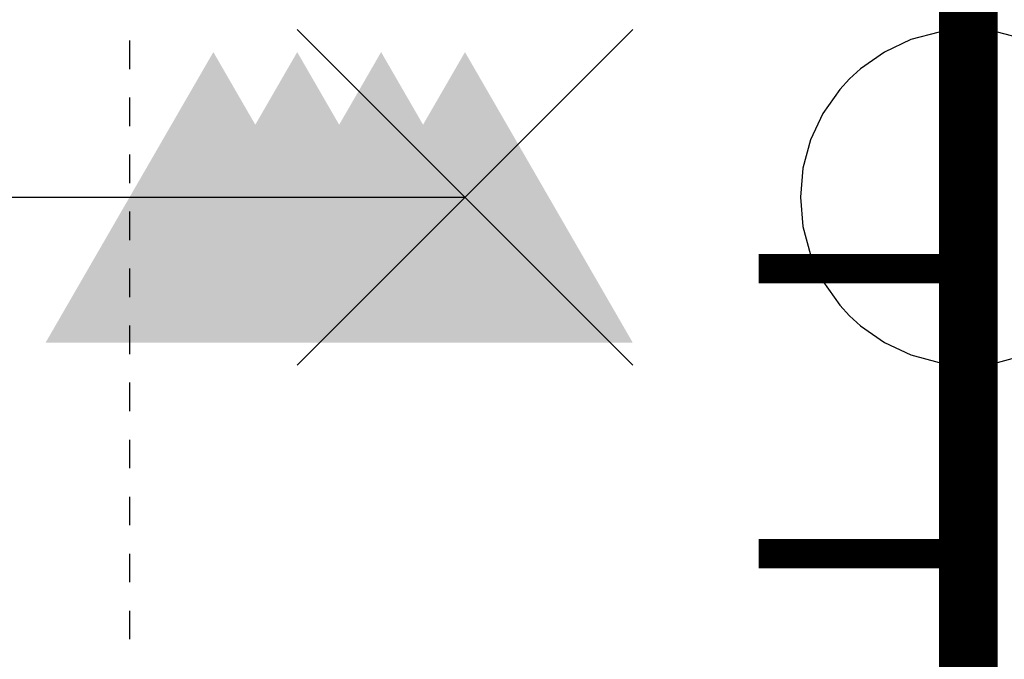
# Model space of a CAD drawing. Extents: x -2 to 113, y -136 to 16.
# Tile 464 of 541: x 108.22 to 111.67, y -33.01 to -30.77. Entities that reach past the tile are written whole.
import ezdxf
from ezdxf.enums import TextEntityAlignment as Align

# ---------------------------------------------------------------- set-up
doc = ezdxf.new("R2010")
doc.units = 0
doc.header["$MEASUREMENT"] = 0
doc.linetypes.add('DOT', pattern=[0.04, 0, -0.04])
doc.linetypes.add('SOLID', pattern=[0])
doc.layers.get('0').update_dxf_attribs({"linetype": 'SOLID'})
for name, color, linetype in [('1', 7, 'SOLID'), ('10', 7, 'SOLID'), ('11', 7, 'SOLID'), ('12', 7, 'SOLID'), ('13', 7, 'SOLID'), ('14', 7, 'SOLID'), ('15', 7, 'SOLID'), ('16', 7, 'SOLID'), ('17', 7, 'SOLID'), ('18', 7, 'SOLID'), ('19', 7, 'SOLID'), ('2', 7, 'SOLID'), ('20', 7, 'SOLID'), ('21', 7, 'SOLID'), ('22', 7, 'SOLID'), ('23', 7, 'SOLID'), ('24', 7, 'SOLID'), ('25', 7, 'SOLID'), ('26', 7, 'SOLID'), ('27', 7, 'SOLID'), ('28', 7, 'SOLID'), ('29', 7, 'SOLID'), ('3', 7, 'SOLID'), ('30', 7, 'SOLID'), ('31', 7, 'SOLID'), ('32', 7, 'SOLID'), ('33', 7, 'SOLID'), ('34', 7, 'SOLID'), ('35', 7, 'SOLID'), ('36', 7, 'SOLID'), ('37', 7, 'SOLID'), ('38', 7, 'SOLID'), ('39', 7, 'SOLID'), ('4', 7, 'SOLID'), ('40', 7, 'SOLID'), ('41', 7, 'SOLID'), ('42', 7, 'SOLID'), ('43', 7, 'SOLID'), ('44', 7, 'SOLID'), ('45', 7, 'SOLID'), ('46', 7, 'SOLID'), ('47', 7, 'SOLID'), ('48', 7, 'SOLID'), ('49', 7, 'SOLID'), ('5', 7, 'SOLID'), ('50', 7, 'SOLID'), ('51', 7, 'SOLID'), ('52', 7, 'SOLID'), ('53', 7, 'SOLID'), ('54', 7, 'SOLID'), ('55', 7, 'SOLID'), ('56', 7, 'SOLID'), ('57', 7, 'SOLID'), ('58', 7, 'SOLID'), ('59', 7, 'SOLID'), ('6', 7, 'SOLID'), ('60', 7, 'SOLID'), ('61', 7, 'SOLID'), ('62', 7, 'SOLID'), ('63', 7, 'SOLID'), ('64', 7, 'SOLID'), ('65', 7, 'SOLID'), ('66', 7, 'SOLID'), ('67', 7, 'SOLID'), ('68', 7, 'SOLID'), ('7', 7, 'SOLID'), ('8', 7, 'SOLID'), ('9', 7, 'SOLID')]:
    doc.layers.add(name, color=color, linetype=linetype)
doc.styles.add('ROMAND', font='romand', dxfattribs={"height": 1})

# ---------------------------------------------------------------- blocks, each defined once
blk = doc.blocks.new('DMK_3', base_point=(0, -6.7))
at = {"color": 7}
blk.add_solid([(-50, -50), (50, -50), (-50, -50), (0, 36.6)], dxfattribs=at)
blk = doc.blocks.new('DMK_19')
at = {"color": 7, "linetype": 'SOLID'}
for points in [[(-50, -50), (50, 50)], [(50, -50), (-50, 50)]]:
    blk.add_lwpolyline(points, dxfattribs=at)
blk = doc.blocks.new('DMK_7')
at = {"color": 7, "linetype": 'SOLID'}
blk.add_lwpolyline([(0, -50), (8.7, -49.25), (17.1, -47), (25, -43.3), (32.15, -38.3), (35.35, -35.35), (38.3, -32.15), (43.3, -25), (47, -17.1), (49.25, -8.7), (50, 0), (49.25, 8.7), (47, 17.1), (43.3, 25), (38.3, 32.15), (35.35, 35.35), (32.15, 38.3), (25, 43.3), (17.1, 47), (8.7, 49.25), (0, 50), (-8.7, 49.25), (-17.1, 47), (-25, 43.3), (-32.15, 38.3), (-35.35, 35.35), (-38.3, 32.15), (-43.3, 25), (-47, 17.1), (-49.25, 8.7), (-50, 0), (-49.25, -8.7), (-47, -17.1), (-43.3, -25), (-38.3, -32.15), (-35.35, -35.35), (-32.15, -38.3), (-25, -43.3), (-17.1, -47), (-8.7, -49.25), (0, -50)], dxfattribs=at)

msp = doc.modelspace()

# ---------------------------------------------------------------- linework, layer by layer
at = {"color": 7, "linetype": 'SOLID'}
for points, const_width in [([(-0.2175, -125.6385), (111.5472, -125.6385), (111.5472, 10.2438), (-0.2175, 10.2438), (-0.2175, -125.6385)], 0.2059), ([(111.5472, -31.6385), (110.8119, -31.6385)], 0.1029), ([(111.5472, -32.6385), (110.8119, -32.6385)], 0.1029)]:
    msp.add_lwpolyline(points, dxfattribs=dict(at, const_width=const_width))
at = {"color": 7, "linetype": 'DOT'}
msp.add_lwpolyline([(108.606, -25.6385), (108.606, -125.6385)], dxfattribs=at)
at = {"layer": '1', "color": 7, "linetype": 'SOLID'}
for points, const_width in [([(-0.2175, -125.6385), (111.5472, -125.6385), (111.5472, 10.2438), (-0.2175, 10.2438), (-0.2175, -125.6385)], 0.2059), ([(111.5472, -31.6385), (110.8119, -31.6385)], 0.1029), ([(111.5472, -32.6385), (110.8119, -32.6385)], 0.1029)]:
    msp.add_lwpolyline(points, dxfattribs=dict(at, const_width=const_width))
at = {"layer": '1', "color": 7, "linetype": 'DOT'}
msp.add_lwpolyline([(108.606, -25.6385), (108.606, -125.6385)], dxfattribs=at)
at = {"layer": '10', "color": 7, "linetype": 'SOLID'}
for points, const_width in [([(-0.2175, -125.6385), (111.5472, -125.6385), (111.5472, 10.2438), (-0.2175, 10.2438), (-0.2175, -125.6385)], 0.2059), ([(111.5472, -31.6385), (110.8119, -31.6385)], 0.1029), ([(111.5472, -32.6385), (110.8119, -32.6385)], 0.1029)]:
    msp.add_lwpolyline(points, dxfattribs=dict(at, const_width=const_width))
at = {"layer": '10', "color": 7, "linetype": 'DOT'}
msp.add_lwpolyline([(108.606, -25.6385), (108.606, -125.6385)], dxfattribs=at)
at = {"layer": '11', "color": 7, "linetype": 'SOLID'}
for points, const_width in [([(-0.2175, -125.6385), (111.5472, -125.6385), (111.5472, 10.2438), (-0.2175, 10.2438), (-0.2175, -125.6385)], 0.2059), ([(111.5472, -31.6385), (110.8119, -31.6385)], 0.1029), ([(111.5472, -32.6385), (110.8119, -32.6385)], 0.1029)]:
    msp.add_lwpolyline(points, dxfattribs=dict(at, const_width=const_width))
at = {"layer": '11', "color": 7, "linetype": 'DOT'}
msp.add_lwpolyline([(108.606, -25.6385), (108.606, -125.6385)], dxfattribs=at)
at = {"layer": '12', "color": 7, "linetype": 'SOLID'}
for points, const_width in [([(-0.2175, -125.6385), (111.5472, -125.6385), (111.5472, 10.2438), (-0.2175, 10.2438), (-0.2175, -125.6385)], 0.2059), ([(111.5472, -31.6385), (110.8119, -31.6385)], 0.1029), ([(111.5472, -32.6385), (110.8119, -32.6385)], 0.1029)]:
    msp.add_lwpolyline(points, dxfattribs=dict(at, const_width=const_width))
at = {"layer": '12', "color": 7, "linetype": 'DOT'}
msp.add_lwpolyline([(108.606, -25.6385), (108.606, -125.6385)], dxfattribs=at)
at = {"layer": '13', "color": 7, "linetype": 'SOLID'}
for points, const_width in [([(-0.2175, -125.6385), (111.5472, -125.6385), (111.5472, 10.2438), (-0.2175, 10.2438), (-0.2175, -125.6385)], 0.2059), ([(111.5472, -31.6385), (110.8119, -31.6385)], 0.1029), ([(111.5472, -32.6385), (110.8119, -32.6385)], 0.1029)]:
    msp.add_lwpolyline(points, dxfattribs=dict(at, const_width=const_width))
at = {"layer": '13', "color": 7, "linetype": 'DOT'}
msp.add_lwpolyline([(108.606, -25.6385), (108.606, -125.6385)], dxfattribs=at)
at = {"layer": '14', "color": 7, "linetype": 'SOLID'}
for points, const_width in [([(-0.2175, -125.6385), (111.5472, -125.6385), (111.5472, 10.2438), (-0.2175, 10.2438), (-0.2175, -125.6385)], 0.2059), ([(111.5472, -31.6385), (110.8119, -31.6385)], 0.1029), ([(111.5472, -32.6385), (110.8119, -32.6385)], 0.1029)]:
    msp.add_lwpolyline(points, dxfattribs=dict(at, const_width=const_width))
at = {"layer": '14', "color": 7, "linetype": 'DOT'}
msp.add_lwpolyline([(108.606, -25.6385), (108.606, -125.6385)], dxfattribs=at)
at = {"layer": '15', "color": 7, "linetype": 'SOLID'}
for points, const_width in [([(-0.2175, -125.6385), (111.5472, -125.6385), (111.5472, 10.2438), (-0.2175, 10.2438), (-0.2175, -125.6385)], 0.2059), ([(111.5472, -31.6385), (110.8119, -31.6385)], 0.1029), ([(111.5472, -32.6385), (110.8119, -32.6385)], 0.1029)]:
    msp.add_lwpolyline(points, dxfattribs=dict(at, const_width=const_width))
at = {"layer": '15', "color": 7, "linetype": 'DOT'}
msp.add_lwpolyline([(108.606, -25.6385), (108.606, -125.6385)], dxfattribs=at)
at = {"layer": '16', "color": 7, "linetype": 'SOLID'}
for points, const_width in [([(-0.2175, -125.6385), (111.5472, -125.6385), (111.5472, 10.2438), (-0.2175, 10.2438), (-0.2175, -125.6385)], 0.2059), ([(111.5472, -31.6385), (110.8119, -31.6385)], 0.1029), ([(111.5472, -32.6385), (110.8119, -32.6385)], 0.1029)]:
    msp.add_lwpolyline(points, dxfattribs=dict(at, const_width=const_width))
at = {"layer": '16', "color": 7, "linetype": 'DOT'}
msp.add_lwpolyline([(108.606, -25.6385), (108.606, -125.6385)], dxfattribs=at)
at = {"layer": '17', "color": 7, "linetype": 'SOLID'}
for points, const_width in [([(-0.2175, -125.6385), (111.5472, -125.6385), (111.5472, 10.2438), (-0.2175, 10.2438), (-0.2175, -125.6385)], 0.2059), ([(111.5472, -31.6385), (110.8119, -31.6385)], 0.1029), ([(111.5472, -32.6385), (110.8119, -32.6385)], 0.1029)]:
    msp.add_lwpolyline(points, dxfattribs=dict(at, const_width=const_width))
at = {"layer": '17', "color": 7, "linetype": 'DOT'}
msp.add_lwpolyline([(108.606, -25.6385), (108.606, -125.6385)], dxfattribs=at)
at = {"layer": '18', "color": 7, "linetype": 'SOLID'}
for points, const_width in [([(-0.2175, -125.6385), (111.5472, -125.6385), (111.5472, 10.2438), (-0.2175, 10.2438), (-0.2175, -125.6385)], 0.2059), ([(111.5472, -31.6385), (110.8119, -31.6385)], 0.1029), ([(111.5472, -32.6385), (110.8119, -32.6385)], 0.1029)]:
    msp.add_lwpolyline(points, dxfattribs=dict(at, const_width=const_width))
at = {"layer": '18', "color": 7, "linetype": 'DOT'}
msp.add_lwpolyline([(108.606, -25.6385), (108.606, -125.6385)], dxfattribs=at)
at = {"layer": '19', "color": 7, "linetype": 'SOLID'}
for points, const_width in [([(-0.2175, -125.6385), (111.5472, -125.6385), (111.5472, 10.2438), (-0.2175, 10.2438), (-0.2175, -125.6385)], 0.2059), ([(111.5472, -31.6385), (110.8119, -31.6385)], 0.1029), ([(111.5472, -32.6385), (110.8119, -32.6385)], 0.1029)]:
    msp.add_lwpolyline(points, dxfattribs=dict(at, const_width=const_width))
at = {"layer": '19', "color": 7, "linetype": 'DOT'}
msp.add_lwpolyline([(108.606, -25.6385), (108.606, -125.6385)], dxfattribs=at)
at = {"layer": '2', "color": 7, "linetype": 'SOLID'}
for points, const_width in [([(-0.2175, -125.6385), (111.5472, -125.6385), (111.5472, 10.2438), (-0.2175, 10.2438), (-0.2175, -125.6385)], 0.2059), ([(111.5472, -31.6385), (110.8119, -31.6385)], 0.1029), ([(111.5472, -32.6385), (110.8119, -32.6385)], 0.1029)]:
    msp.add_lwpolyline(points, dxfattribs=dict(at, const_width=const_width))
at = {"layer": '2', "color": 7, "linetype": 'DOT'}
msp.add_lwpolyline([(108.606, -25.6385), (108.606, -125.6385)], dxfattribs=at)
at = {"layer": '20', "color": 7, "linetype": 'SOLID'}
for points, const_width in [([(-0.2175, -125.6385), (111.5472, -125.6385), (111.5472, 10.2438), (-0.2175, 10.2438), (-0.2175, -125.6385)], 0.2059), ([(111.5472, -31.6385), (110.8119, -31.6385)], 0.1029), ([(111.5472, -32.6385), (110.8119, -32.6385)], 0.1029)]:
    msp.add_lwpolyline(points, dxfattribs=dict(at, const_width=const_width))
at = {"layer": '20', "color": 7, "linetype": 'DOT'}
msp.add_lwpolyline([(108.606, -25.6385), (108.606, -125.6385)], dxfattribs=at)
at = {"layer": '21', "color": 7, "linetype": 'SOLID'}
for points, const_width in [([(-0.2175, -125.6385), (111.5472, -125.6385), (111.5472, 10.2438), (-0.2175, 10.2438), (-0.2175, -125.6385)], 0.2059), ([(111.5472, -31.6385), (110.8119, -31.6385)], 0.1029), ([(111.5472, -32.6385), (110.8119, -32.6385)], 0.1029)]:
    msp.add_lwpolyline(points, dxfattribs=dict(at, const_width=const_width))
at = {"layer": '21', "color": 7, "linetype": 'DOT'}
msp.add_lwpolyline([(108.606, -25.6385), (108.606, -125.6385)], dxfattribs=at)
at = {"layer": '22', "color": 7, "linetype": 'SOLID'}
for points, const_width in [([(-0.2175, -125.6385), (111.5472, -125.6385), (111.5472, 10.2438), (-0.2175, 10.2438), (-0.2175, -125.6385)], 0.2059), ([(111.5472, -31.6385), (110.8119, -31.6385)], 0.1029), ([(111.5472, -32.6385), (110.8119, -32.6385)], 0.1029)]:
    msp.add_lwpolyline(points, dxfattribs=dict(at, const_width=const_width))
at = {"layer": '22', "color": 7, "linetype": 'DOT'}
msp.add_lwpolyline([(108.606, -25.6385), (108.606, -125.6385)], dxfattribs=at)
at = {"layer": '22', "color": 7, "linetype": 'SOLID'}
msp.add_lwpolyline([(89.4884, -31.3885), (109.7825, -31.3885)], dxfattribs=at)
at = {"layer": '23', "color": 7, "linetype": 'SOLID'}
for points, const_width in [([(-0.2175, -125.6385), (111.5472, -125.6385), (111.5472, 10.2438), (-0.2175, 10.2438), (-0.2175, -125.6385)], 0.2059), ([(111.5472, -31.6385), (110.8119, -31.6385)], 0.1029), ([(111.5472, -32.6385), (110.8119, -32.6385)], 0.1029)]:
    msp.add_lwpolyline(points, dxfattribs=dict(at, const_width=const_width))
at = {"layer": '23', "color": 7, "linetype": 'DOT'}
msp.add_lwpolyline([(108.606, -25.6385), (108.606, -125.6385)], dxfattribs=at)
at = {"layer": '24', "color": 7, "linetype": 'SOLID'}
for points, const_width in [([(-0.2175, -125.6385), (111.5472, -125.6385), (111.5472, 10.2438), (-0.2175, 10.2438), (-0.2175, -125.6385)], 0.2059), ([(111.5472, -31.6385), (110.8119, -31.6385)], 0.1029), ([(111.5472, -32.6385), (110.8119, -32.6385)], 0.1029)]:
    msp.add_lwpolyline(points, dxfattribs=dict(at, const_width=const_width))
at = {"layer": '24', "color": 7, "linetype": 'DOT'}
msp.add_lwpolyline([(108.606, -25.6385), (108.606, -125.6385)], dxfattribs=at)
at = {"layer": '25', "color": 7, "linetype": 'SOLID'}
for points, const_width in [([(-0.2175, -125.6385), (111.5472, -125.6385), (111.5472, 10.2438), (-0.2175, 10.2438), (-0.2175, -125.6385)], 0.2059), ([(111.5472, -31.6385), (110.8119, -31.6385)], 0.1029), ([(111.5472, -32.6385), (110.8119, -32.6385)], 0.1029)]:
    msp.add_lwpolyline(points, dxfattribs=dict(at, const_width=const_width))
at = {"layer": '25', "color": 7, "linetype": 'DOT'}
msp.add_lwpolyline([(108.606, -25.6385), (108.606, -125.6385)], dxfattribs=at)
at = {"layer": '26', "color": 7, "linetype": 'SOLID'}
for points, const_width in [([(-0.2175, -125.6385), (111.5472, -125.6385), (111.5472, 10.2438), (-0.2175, 10.2438), (-0.2175, -125.6385)], 0.2059), ([(111.5472, -31.6385), (110.8119, -31.6385)], 0.1029), ([(111.5472, -32.6385), (110.8119, -32.6385)], 0.1029)]:
    msp.add_lwpolyline(points, dxfattribs=dict(at, const_width=const_width))
at = {"layer": '26', "color": 7, "linetype": 'DOT'}
msp.add_lwpolyline([(108.606, -25.6385), (108.606, -125.6385)], dxfattribs=at)
at = {"layer": '27', "color": 7, "linetype": 'SOLID'}
for points, const_width in [([(-0.2175, -125.6385), (111.5472, -125.6385), (111.5472, 10.2438), (-0.2175, 10.2438), (-0.2175, -125.6385)], 0.2059), ([(111.5472, -31.6385), (110.8119, -31.6385)], 0.1029), ([(111.5472, -32.6385), (110.8119, -32.6385)], 0.1029)]:
    msp.add_lwpolyline(points, dxfattribs=dict(at, const_width=const_width))
at = {"layer": '27', "color": 7, "linetype": 'DOT'}
msp.add_lwpolyline([(108.606, -25.6385), (108.606, -125.6385)], dxfattribs=at)
at = {"layer": '28', "color": 7, "linetype": 'SOLID'}
for points, const_width in [([(-0.2175, -125.6385), (111.5472, -125.6385), (111.5472, 10.2438), (-0.2175, 10.2438), (-0.2175, -125.6385)], 0.2059), ([(111.5472, -31.6385), (110.8119, -31.6385)], 0.1029), ([(111.5472, -32.6385), (110.8119, -32.6385)], 0.1029)]:
    msp.add_lwpolyline(points, dxfattribs=dict(at, const_width=const_width))
at = {"layer": '28', "color": 7, "linetype": 'DOT'}
msp.add_lwpolyline([(108.606, -25.6385), (108.606, -125.6385)], dxfattribs=at)
at = {"layer": '29', "color": 7, "linetype": 'SOLID'}
for points, const_width in [([(-0.2175, -125.6385), (111.5472, -125.6385), (111.5472, 10.2438), (-0.2175, 10.2438), (-0.2175, -125.6385)], 0.2059), ([(111.5472, -31.6385), (110.8119, -31.6385)], 0.1029), ([(111.5472, -32.6385), (110.8119, -32.6385)], 0.1029)]:
    msp.add_lwpolyline(points, dxfattribs=dict(at, const_width=const_width))
at = {"layer": '29', "color": 7, "linetype": 'DOT'}
msp.add_lwpolyline([(108.606, -25.6385), (108.606, -125.6385)], dxfattribs=at)
at = {"layer": '3', "color": 7, "linetype": 'SOLID'}
for points, const_width in [([(-0.2175, -125.6385), (111.5472, -125.6385), (111.5472, 10.2438), (-0.2175, 10.2438), (-0.2175, -125.6385)], 0.2059), ([(111.5472, -31.6385), (110.8119, -31.6385)], 0.1029), ([(111.5472, -32.6385), (110.8119, -32.6385)], 0.1029)]:
    msp.add_lwpolyline(points, dxfattribs=dict(at, const_width=const_width))
at = {"layer": '3', "color": 7, "linetype": 'DOT'}
msp.add_lwpolyline([(108.606, -25.6385), (108.606, -125.6385)], dxfattribs=at)
at = {"layer": '30', "color": 7, "linetype": 'SOLID'}
for points, const_width in [([(-0.2175, -125.6385), (111.5472, -125.6385), (111.5472, 10.2438), (-0.2175, 10.2438), (-0.2175, -125.6385)], 0.2059), ([(111.5472, -31.6385), (110.8119, -31.6385)], 0.1029), ([(111.5472, -32.6385), (110.8119, -32.6385)], 0.1029)]:
    msp.add_lwpolyline(points, dxfattribs=dict(at, const_width=const_width))
at = {"layer": '30', "color": 7, "linetype": 'DOT'}
msp.add_lwpolyline([(108.606, -25.6385), (108.606, -125.6385)], dxfattribs=at)
at = {"layer": '31', "color": 7, "linetype": 'SOLID'}
for points, const_width in [([(-0.2175, -125.6385), (111.5472, -125.6385), (111.5472, 10.2438), (-0.2175, 10.2438), (-0.2175, -125.6385)], 0.2059), ([(111.5472, -31.6385), (110.8119, -31.6385)], 0.1029), ([(111.5472, -32.6385), (110.8119, -32.6385)], 0.1029)]:
    msp.add_lwpolyline(points, dxfattribs=dict(at, const_width=const_width))
at = {"layer": '31', "color": 7, "linetype": 'DOT'}
msp.add_lwpolyline([(108.606, -25.6385), (108.606, -125.6385)], dxfattribs=at)
at = {"layer": '32', "color": 7, "linetype": 'SOLID'}
for points, const_width in [([(-0.2175, -125.6385), (111.5472, -125.6385), (111.5472, 10.2438), (-0.2175, 10.2438), (-0.2175, -125.6385)], 0.2059), ([(111.5472, -31.6385), (110.8119, -31.6385)], 0.1029), ([(111.5472, -32.6385), (110.8119, -32.6385)], 0.1029)]:
    msp.add_lwpolyline(points, dxfattribs=dict(at, const_width=const_width))
at = {"layer": '32', "color": 7, "linetype": 'DOT'}
msp.add_lwpolyline([(108.606, -25.6385), (108.606, -125.6385)], dxfattribs=at)
at = {"layer": '33', "color": 7, "linetype": 'SOLID'}
for points, const_width in [([(-0.2175, -125.6385), (111.5472, -125.6385), (111.5472, 10.2438), (-0.2175, 10.2438), (-0.2175, -125.6385)], 0.2059), ([(111.5472, -31.6385), (110.8119, -31.6385)], 0.1029), ([(111.5472, -32.6385), (110.8119, -32.6385)], 0.1029)]:
    msp.add_lwpolyline(points, dxfattribs=dict(at, const_width=const_width))
at = {"layer": '33', "color": 7, "linetype": 'DOT'}
msp.add_lwpolyline([(108.606, -25.6385), (108.606, -125.6385)], dxfattribs=at)
at = {"layer": '34', "color": 7, "linetype": 'SOLID'}
for points, const_width in [([(-0.2175, -125.6385), (111.5472, -125.6385), (111.5472, 10.2438), (-0.2175, 10.2438), (-0.2175, -125.6385)], 0.2059), ([(111.5472, -31.6385), (110.8119, -31.6385)], 0.1029), ([(111.5472, -32.6385), (110.8119, -32.6385)], 0.1029)]:
    msp.add_lwpolyline(points, dxfattribs=dict(at, const_width=const_width))
at = {"layer": '34', "color": 7, "linetype": 'DOT'}
msp.add_lwpolyline([(108.606, -25.6385), (108.606, -125.6385)], dxfattribs=at)
at = {"layer": '35', "color": 7, "linetype": 'SOLID'}
for points, const_width in [([(-0.2175, -125.6385), (111.5472, -125.6385), (111.5472, 10.2438), (-0.2175, 10.2438), (-0.2175, -125.6385)], 0.2059), ([(111.5472, -31.6385), (110.8119, -31.6385)], 0.1029), ([(111.5472, -32.6385), (110.8119, -32.6385)], 0.1029)]:
    msp.add_lwpolyline(points, dxfattribs=dict(at, const_width=const_width))
at = {"layer": '35', "color": 7, "linetype": 'DOT'}
msp.add_lwpolyline([(108.606, -25.6385), (108.606, -125.6385)], dxfattribs=at)
at = {"layer": '36', "color": 7, "linetype": 'SOLID'}
for points, const_width in [([(-0.2175, -125.6385), (111.5472, -125.6385), (111.5472, 10.2438), (-0.2175, 10.2438), (-0.2175, -125.6385)], 0.2059), ([(111.5472, -31.6385), (110.8119, -31.6385)], 0.1029), ([(111.5472, -32.6385), (110.8119, -32.6385)], 0.1029)]:
    msp.add_lwpolyline(points, dxfattribs=dict(at, const_width=const_width))
at = {"layer": '36', "color": 7, "linetype": 'DOT'}
msp.add_lwpolyline([(108.606, -25.6385), (108.606, -125.6385)], dxfattribs=at)
at = {"layer": '37', "color": 7, "linetype": 'SOLID'}
for points, const_width in [([(-0.2175, -125.6385), (111.5472, -125.6385), (111.5472, 10.2438), (-0.2175, 10.2438), (-0.2175, -125.6385)], 0.2059), ([(111.5472, -31.6385), (110.8119, -31.6385)], 0.1029), ([(111.5472, -32.6385), (110.8119, -32.6385)], 0.1029)]:
    msp.add_lwpolyline(points, dxfattribs=dict(at, const_width=const_width))
at = {"layer": '37', "color": 7, "linetype": 'DOT'}
msp.add_lwpolyline([(108.606, -25.6385), (108.606, -125.6385)], dxfattribs=at)
at = {"layer": '38', "color": 7, "linetype": 'SOLID'}
for points, const_width in [([(-0.2175, -125.6385), (111.5472, -125.6385), (111.5472, 10.2438), (-0.2175, 10.2438), (-0.2175, -125.6385)], 0.2059), ([(111.5472, -31.6385), (110.8119, -31.6385)], 0.1029), ([(111.5472, -32.6385), (110.8119, -32.6385)], 0.1029)]:
    msp.add_lwpolyline(points, dxfattribs=dict(at, const_width=const_width))
at = {"layer": '38', "color": 7, "linetype": 'DOT'}
msp.add_lwpolyline([(108.606, -25.6385), (108.606, -125.6385)], dxfattribs=at)
at = {"layer": '39', "color": 7, "linetype": 'SOLID'}
for points, const_width in [([(-0.2175, -125.6385), (111.5472, -125.6385), (111.5472, 10.2438), (-0.2175, 10.2438), (-0.2175, -125.6385)], 0.2059), ([(111.5472, -31.6385), (110.8119, -31.6385)], 0.1029), ([(111.5472, -32.6385), (110.8119, -32.6385)], 0.1029)]:
    msp.add_lwpolyline(points, dxfattribs=dict(at, const_width=const_width))
at = {"layer": '39', "color": 7, "linetype": 'DOT'}
msp.add_lwpolyline([(108.606, -25.6385), (108.606, -125.6385)], dxfattribs=at)
at = {"layer": '4', "color": 7, "linetype": 'SOLID'}
for points, const_width in [([(-0.2175, -125.6385), (111.5472, -125.6385), (111.5472, 10.2438), (-0.2175, 10.2438), (-0.2175, -125.6385)], 0.2059), ([(111.5472, -31.6385), (110.8119, -31.6385)], 0.1029), ([(111.5472, -32.6385), (110.8119, -32.6385)], 0.1029)]:
    msp.add_lwpolyline(points, dxfattribs=dict(at, const_width=const_width))
at = {"layer": '4', "color": 7, "linetype": 'DOT'}
msp.add_lwpolyline([(108.606, -25.6385), (108.606, -125.6385)], dxfattribs=at)
at = {"layer": '40', "color": 7, "linetype": 'SOLID'}
for points, const_width in [([(-0.2175, -125.6385), (111.5472, -125.6385), (111.5472, 10.2438), (-0.2175, 10.2438), (-0.2175, -125.6385)], 0.2059), ([(111.5472, -31.6385), (110.8119, -31.6385)], 0.1029), ([(111.5472, -32.6385), (110.8119, -32.6385)], 0.1029)]:
    msp.add_lwpolyline(points, dxfattribs=dict(at, const_width=const_width))
at = {"layer": '40', "color": 7, "linetype": 'DOT'}
msp.add_lwpolyline([(108.606, -25.6385), (108.606, -125.6385)], dxfattribs=at)
at = {"layer": '41', "color": 7, "linetype": 'SOLID'}
for points, const_width in [([(-0.2175, -125.6385), (111.5472, -125.6385), (111.5472, 10.2438), (-0.2175, 10.2438), (-0.2175, -125.6385)], 0.2059), ([(111.5472, -31.6385), (110.8119, -31.6385)], 0.1029), ([(111.5472, -32.6385), (110.8119, -32.6385)], 0.1029)]:
    msp.add_lwpolyline(points, dxfattribs=dict(at, const_width=const_width))
at = {"layer": '41', "color": 7, "linetype": 'DOT'}
msp.add_lwpolyline([(108.606, -25.6385), (108.606, -125.6385)], dxfattribs=at)
at = {"layer": '42', "color": 7, "linetype": 'SOLID'}
for points, const_width in [([(-0.2175, -125.6385), (111.5472, -125.6385), (111.5472, 10.2438), (-0.2175, 10.2438), (-0.2175, -125.6385)], 0.2059), ([(111.5472, -31.6385), (110.8119, -31.6385)], 0.1029), ([(111.5472, -32.6385), (110.8119, -32.6385)], 0.1029)]:
    msp.add_lwpolyline(points, dxfattribs=dict(at, const_width=const_width))
at = {"layer": '42', "color": 7, "linetype": 'DOT'}
msp.add_lwpolyline([(108.606, -25.6385), (108.606, -125.6385)], dxfattribs=at)
at = {"layer": '43', "color": 7, "linetype": 'SOLID'}
for points, const_width in [([(-0.2175, -125.6385), (111.5472, -125.6385), (111.5472, 10.2438), (-0.2175, 10.2438), (-0.2175, -125.6385)], 0.2059), ([(111.5472, -31.6385), (110.8119, -31.6385)], 0.1029), ([(111.5472, -32.6385), (110.8119, -32.6385)], 0.1029)]:
    msp.add_lwpolyline(points, dxfattribs=dict(at, const_width=const_width))
at = {"layer": '43', "color": 7, "linetype": 'DOT'}
msp.add_lwpolyline([(108.606, -25.6385), (108.606, -125.6385)], dxfattribs=at)
at = {"layer": '44', "color": 7, "linetype": 'SOLID'}
for points, const_width in [([(-0.2175, -125.6385), (111.5472, -125.6385), (111.5472, 10.2438), (-0.2175, 10.2438), (-0.2175, -125.6385)], 0.2059), ([(111.5472, -31.6385), (110.8119, -31.6385)], 0.1029), ([(111.5472, -32.6385), (110.8119, -32.6385)], 0.1029)]:
    msp.add_lwpolyline(points, dxfattribs=dict(at, const_width=const_width))
at = {"layer": '44', "color": 7, "linetype": 'DOT'}
msp.add_lwpolyline([(108.606, -25.6385), (108.606, -125.6385)], dxfattribs=at)
at = {"layer": '45', "color": 7, "linetype": 'SOLID'}
for points, const_width in [([(-0.2175, -125.6385), (111.5472, -125.6385), (111.5472, 10.2438), (-0.2175, 10.2438), (-0.2175, -125.6385)], 0.2059), ([(111.5472, -31.6385), (110.8119, -31.6385)], 0.1029), ([(111.5472, -32.6385), (110.8119, -32.6385)], 0.1029)]:
    msp.add_lwpolyline(points, dxfattribs=dict(at, const_width=const_width))
at = {"layer": '45', "color": 7, "linetype": 'DOT'}
msp.add_lwpolyline([(108.606, -25.6385), (108.606, -125.6385)], dxfattribs=at)
at = {"layer": '46', "color": 7, "linetype": 'SOLID'}
for points, const_width in [([(-0.2175, -125.6385), (111.5472, -125.6385), (111.5472, 10.2438), (-0.2175, 10.2438), (-0.2175, -125.6385)], 0.2059), ([(111.5472, -31.6385), (110.8119, -31.6385)], 0.1029), ([(111.5472, -32.6385), (110.8119, -32.6385)], 0.1029)]:
    msp.add_lwpolyline(points, dxfattribs=dict(at, const_width=const_width))
at = {"layer": '46', "color": 7, "linetype": 'DOT'}
msp.add_lwpolyline([(108.606, -25.6385), (108.606, -125.6385)], dxfattribs=at)
at = {"layer": '47', "color": 7, "linetype": 'SOLID'}
for points, const_width in [([(-0.2175, -125.6385), (111.5472, -125.6385), (111.5472, 10.2438), (-0.2175, 10.2438), (-0.2175, -125.6385)], 0.2059), ([(111.5472, -31.6385), (110.8119, -31.6385)], 0.1029), ([(111.5472, -32.6385), (110.8119, -32.6385)], 0.1029)]:
    msp.add_lwpolyline(points, dxfattribs=dict(at, const_width=const_width))
at = {"layer": '47', "color": 7, "linetype": 'DOT'}
msp.add_lwpolyline([(108.606, -25.6385), (108.606, -125.6385)], dxfattribs=at)
at = {"layer": '48', "color": 7, "linetype": 'SOLID'}
for points, const_width in [([(-0.2175, -125.6385), (111.5472, -125.6385), (111.5472, 10.2438), (-0.2175, 10.2438), (-0.2175, -125.6385)], 0.2059), ([(111.5472, -31.6385), (110.8119, -31.6385)], 0.1029), ([(111.5472, -32.6385), (110.8119, -32.6385)], 0.1029)]:
    msp.add_lwpolyline(points, dxfattribs=dict(at, const_width=const_width))
at = {"layer": '48', "color": 7, "linetype": 'DOT'}
msp.add_lwpolyline([(108.606, -25.6385), (108.606, -125.6385)], dxfattribs=at)
at = {"layer": '49', "color": 7, "linetype": 'SOLID'}
for points, const_width in [([(-0.2175, -125.6385), (111.5472, -125.6385), (111.5472, 10.2438), (-0.2175, 10.2438), (-0.2175, -125.6385)], 0.2059), ([(111.5472, -31.6385), (110.8119, -31.6385)], 0.1029), ([(111.5472, -32.6385), (110.8119, -32.6385)], 0.1029)]:
    msp.add_lwpolyline(points, dxfattribs=dict(at, const_width=const_width))
at = {"layer": '49', "color": 7, "linetype": 'DOT'}
msp.add_lwpolyline([(108.606, -25.6385), (108.606, -125.6385)], dxfattribs=at)
at = {"layer": '5', "color": 7, "linetype": 'SOLID'}
for points, const_width in [([(-0.2175, -125.6385), (111.5472, -125.6385), (111.5472, 10.2438), (-0.2175, 10.2438), (-0.2175, -125.6385)], 0.2059), ([(111.5472, -31.6385), (110.8119, -31.6385)], 0.1029), ([(111.5472, -32.6385), (110.8119, -32.6385)], 0.1029)]:
    msp.add_lwpolyline(points, dxfattribs=dict(at, const_width=const_width))
at = {"layer": '5', "color": 7, "linetype": 'DOT'}
msp.add_lwpolyline([(108.606, -25.6385), (108.606, -125.6385)], dxfattribs=at)
at = {"layer": '50', "color": 7, "linetype": 'SOLID'}
for points, const_width in [([(-0.2175, -125.6385), (111.5472, -125.6385), (111.5472, 10.2438), (-0.2175, 10.2438), (-0.2175, -125.6385)], 0.2059), ([(111.5472, -31.6385), (110.8119, -31.6385)], 0.1029), ([(111.5472, -32.6385), (110.8119, -32.6385)], 0.1029)]:
    msp.add_lwpolyline(points, dxfattribs=dict(at, const_width=const_width))
at = {"layer": '50', "color": 7, "linetype": 'DOT'}
msp.add_lwpolyline([(108.606, -25.6385), (108.606, -125.6385)], dxfattribs=at)
at = {"layer": '51', "color": 7, "linetype": 'SOLID'}
for points, const_width in [([(-0.2175, -125.6385), (111.5472, -125.6385), (111.5472, 10.2438), (-0.2175, 10.2438), (-0.2175, -125.6385)], 0.2059), ([(111.5472, -31.6385), (110.8119, -31.6385)], 0.1029), ([(111.5472, -32.6385), (110.8119, -32.6385)], 0.1029)]:
    msp.add_lwpolyline(points, dxfattribs=dict(at, const_width=const_width))
at = {"layer": '51', "color": 7, "linetype": 'DOT'}
msp.add_lwpolyline([(108.606, -25.6385), (108.606, -125.6385)], dxfattribs=at)
at = {"layer": '52', "color": 7, "linetype": 'SOLID'}
for points, const_width in [([(-0.2175, -125.6385), (111.5472, -125.6385), (111.5472, 10.2438), (-0.2175, 10.2438), (-0.2175, -125.6385)], 0.2059), ([(111.5472, -31.6385), (110.8119, -31.6385)], 0.1029), ([(111.5472, -32.6385), (110.8119, -32.6385)], 0.1029)]:
    msp.add_lwpolyline(points, dxfattribs=dict(at, const_width=const_width))
at = {"layer": '52', "color": 7, "linetype": 'DOT'}
msp.add_lwpolyline([(108.606, -25.6385), (108.606, -125.6385)], dxfattribs=at)
at = {"layer": '53', "color": 7, "linetype": 'SOLID'}
for points, const_width in [([(-0.2175, -125.6385), (111.5472, -125.6385), (111.5472, 10.2438), (-0.2175, 10.2438), (-0.2175, -125.6385)], 0.2059), ([(111.5472, -31.6385), (110.8119, -31.6385)], 0.1029), ([(111.5472, -32.6385), (110.8119, -32.6385)], 0.1029)]:
    msp.add_lwpolyline(points, dxfattribs=dict(at, const_width=const_width))
at = {"layer": '53', "color": 7, "linetype": 'DOT'}
msp.add_lwpolyline([(108.606, -25.6385), (108.606, -125.6385)], dxfattribs=at)
at = {"layer": '54', "color": 7, "linetype": 'SOLID'}
for points, const_width in [([(-0.2175, -125.6385), (111.5472, -125.6385), (111.5472, 10.2438), (-0.2175, 10.2438), (-0.2175, -125.6385)], 0.2059), ([(111.5472, -31.6385), (110.8119, -31.6385)], 0.1029), ([(111.5472, -32.6385), (110.8119, -32.6385)], 0.1029)]:
    msp.add_lwpolyline(points, dxfattribs=dict(at, const_width=const_width))
at = {"layer": '54', "color": 7, "linetype": 'DOT'}
msp.add_lwpolyline([(108.606, -25.6385), (108.606, -125.6385)], dxfattribs=at)
at = {"layer": '55', "color": 7, "linetype": 'SOLID'}
for points, const_width in [([(-0.2175, -125.6385), (111.5472, -125.6385), (111.5472, 10.2438), (-0.2175, 10.2438), (-0.2175, -125.6385)], 0.2059), ([(111.5472, -31.6385), (110.8119, -31.6385)], 0.1029), ([(111.5472, -32.6385), (110.8119, -32.6385)], 0.1029)]:
    msp.add_lwpolyline(points, dxfattribs=dict(at, const_width=const_width))
at = {"layer": '55', "color": 7, "linetype": 'DOT'}
msp.add_lwpolyline([(108.606, -25.6385), (108.606, -125.6385)], dxfattribs=at)
at = {"layer": '56', "color": 7, "linetype": 'SOLID'}
for points, const_width in [([(-0.2175, -125.6385), (111.5472, -125.6385), (111.5472, 10.2438), (-0.2175, 10.2438), (-0.2175, -125.6385)], 0.2059), ([(111.5472, -31.6385), (110.8119, -31.6385)], 0.1029), ([(111.5472, -32.6385), (110.8119, -32.6385)], 0.1029)]:
    msp.add_lwpolyline(points, dxfattribs=dict(at, const_width=const_width))
at = {"layer": '56', "color": 7, "linetype": 'DOT'}
msp.add_lwpolyline([(108.606, -25.6385), (108.606, -125.6385)], dxfattribs=at)
at = {"layer": '57', "color": 7, "linetype": 'SOLID'}
for points, const_width in [([(-0.2175, -125.6385), (111.5472, -125.6385), (111.5472, 10.2438), (-0.2175, 10.2438), (-0.2175, -125.6385)], 0.2059), ([(111.5472, -31.6385), (110.8119, -31.6385)], 0.1029), ([(111.5472, -32.6385), (110.8119, -32.6385)], 0.1029)]:
    msp.add_lwpolyline(points, dxfattribs=dict(at, const_width=const_width))
at = {"layer": '57', "color": 7, "linetype": 'DOT'}
msp.add_lwpolyline([(108.606, -25.6385), (108.606, -125.6385)], dxfattribs=at)
at = {"layer": '58', "color": 7, "linetype": 'SOLID'}
for points, const_width in [([(-0.2175, -125.6385), (111.5472, -125.6385), (111.5472, 10.2438), (-0.2175, 10.2438), (-0.2175, -125.6385)], 0.2059), ([(111.5472, -31.6385), (110.8119, -31.6385)], 0.1029), ([(111.5472, -32.6385), (110.8119, -32.6385)], 0.1029)]:
    msp.add_lwpolyline(points, dxfattribs=dict(at, const_width=const_width))
at = {"layer": '58', "color": 7, "linetype": 'DOT'}
msp.add_lwpolyline([(108.606, -25.6385), (108.606, -125.6385)], dxfattribs=at)
at = {"layer": '59', "color": 7, "linetype": 'SOLID'}
for points, const_width in [([(-0.2175, -125.6385), (111.5472, -125.6385), (111.5472, 10.2438), (-0.2175, 10.2438), (-0.2175, -125.6385)], 0.2059), ([(111.5472, -31.6385), (110.8119, -31.6385)], 0.1029), ([(111.5472, -32.6385), (110.8119, -32.6385)], 0.1029)]:
    msp.add_lwpolyline(points, dxfattribs=dict(at, const_width=const_width))
at = {"layer": '59', "color": 7, "linetype": 'DOT'}
msp.add_lwpolyline([(108.606, -25.6385), (108.606, -125.6385)], dxfattribs=at)
at = {"layer": '6', "color": 7, "linetype": 'SOLID'}
for points, const_width in [([(-0.2175, -125.6385), (111.5472, -125.6385), (111.5472, 10.2438), (-0.2175, 10.2438), (-0.2175, -125.6385)], 0.2059), ([(111.5472, -31.6385), (110.8119, -31.6385)], 0.1029), ([(111.5472, -32.6385), (110.8119, -32.6385)], 0.1029)]:
    msp.add_lwpolyline(points, dxfattribs=dict(at, const_width=const_width))
at = {"layer": '6', "color": 7, "linetype": 'DOT'}
msp.add_lwpolyline([(108.606, -25.6385), (108.606, -125.6385)], dxfattribs=at)
at = {"layer": '60', "color": 7, "linetype": 'SOLID'}
for points, const_width in [([(-0.2175, -125.6385), (111.5472, -125.6385), (111.5472, 10.2438), (-0.2175, 10.2438), (-0.2175, -125.6385)], 0.2059), ([(111.5472, -31.6385), (110.8119, -31.6385)], 0.1029), ([(111.5472, -32.6385), (110.8119, -32.6385)], 0.1029)]:
    msp.add_lwpolyline(points, dxfattribs=dict(at, const_width=const_width))
at = {"layer": '60', "color": 7, "linetype": 'DOT'}
msp.add_lwpolyline([(108.606, -25.6385), (108.606, -125.6385)], dxfattribs=at)
at = {"layer": '61', "color": 7, "linetype": 'SOLID'}
for points, const_width in [([(-0.2175, -125.6385), (111.5472, -125.6385), (111.5472, 10.2438), (-0.2175, 10.2438), (-0.2175, -125.6385)], 0.2059), ([(111.5472, -31.6385), (110.8119, -31.6385)], 0.1029), ([(111.5472, -32.6385), (110.8119, -32.6385)], 0.1029)]:
    msp.add_lwpolyline(points, dxfattribs=dict(at, const_width=const_width))
at = {"layer": '61', "color": 7, "linetype": 'DOT'}
msp.add_lwpolyline([(108.606, -25.6385), (108.606, -125.6385)], dxfattribs=at)
at = {"layer": '62', "color": 7, "linetype": 'SOLID'}
for points, const_width in [([(-0.2175, -125.6385), (111.5472, -125.6385), (111.5472, 10.2438), (-0.2175, 10.2438), (-0.2175, -125.6385)], 0.2059), ([(111.5472, -31.6385), (110.8119, -31.6385)], 0.1029), ([(111.5472, -32.6385), (110.8119, -32.6385)], 0.1029)]:
    msp.add_lwpolyline(points, dxfattribs=dict(at, const_width=const_width))
at = {"layer": '62', "color": 7, "linetype": 'DOT'}
msp.add_lwpolyline([(108.606, -25.6385), (108.606, -125.6385)], dxfattribs=at)
at = {"layer": '63', "color": 7, "linetype": 'SOLID'}
for points, const_width in [([(-0.2175, -125.6385), (111.5472, -125.6385), (111.5472, 10.2438), (-0.2175, 10.2438), (-0.2175, -125.6385)], 0.2059), ([(111.5472, -31.6385), (110.8119, -31.6385)], 0.1029), ([(111.5472, -32.6385), (110.8119, -32.6385)], 0.1029)]:
    msp.add_lwpolyline(points, dxfattribs=dict(at, const_width=const_width))
at = {"layer": '63', "color": 7, "linetype": 'DOT'}
msp.add_lwpolyline([(108.606, -25.6385), (108.606, -125.6385)], dxfattribs=at)
at = {"layer": '64', "color": 7, "linetype": 'SOLID'}
for points, const_width in [([(-0.2175, -125.6385), (111.5472, -125.6385), (111.5472, 10.2438), (-0.2175, 10.2438), (-0.2175, -125.6385)], 0.2059), ([(111.5472, -31.6385), (110.8119, -31.6385)], 0.1029), ([(111.5472, -32.6385), (110.8119, -32.6385)], 0.1029)]:
    msp.add_lwpolyline(points, dxfattribs=dict(at, const_width=const_width))
at = {"layer": '64', "color": 7, "linetype": 'DOT'}
msp.add_lwpolyline([(108.606, -25.6385), (108.606, -125.6385)], dxfattribs=at)
at = {"layer": '65', "color": 7, "linetype": 'SOLID'}
for points, const_width in [([(-0.2175, -125.6385), (111.5472, -125.6385), (111.5472, 10.2438), (-0.2175, 10.2438), (-0.2175, -125.6385)], 0.2059), ([(111.5472, -31.6385), (110.8119, -31.6385)], 0.1029), ([(111.5472, -32.6385), (110.8119, -32.6385)], 0.1029)]:
    msp.add_lwpolyline(points, dxfattribs=dict(at, const_width=const_width))
at = {"layer": '65', "color": 7, "linetype": 'DOT'}
msp.add_lwpolyline([(108.606, -25.6385), (108.606, -125.6385)], dxfattribs=at)
at = {"layer": '66', "color": 7, "linetype": 'SOLID'}
for points, const_width in [([(-0.2175, -125.6385), (111.5472, -125.6385), (111.5472, 10.2438), (-0.2175, 10.2438), (-0.2175, -125.6385)], 0.2059), ([(111.5472, -31.6385), (110.8119, -31.6385)], 0.1029), ([(111.5472, -32.6385), (110.8119, -32.6385)], 0.1029)]:
    msp.add_lwpolyline(points, dxfattribs=dict(at, const_width=const_width))
at = {"layer": '66', "color": 7, "linetype": 'DOT'}
msp.add_lwpolyline([(108.606, -25.6385), (108.606, -125.6385)], dxfattribs=at)
at = {"layer": '67', "color": 7, "linetype": 'SOLID'}
for points, const_width in [([(-0.2175, -125.6385), (111.5472, -125.6385), (111.5472, 10.2438), (-0.2175, 10.2438), (-0.2175, -125.6385)], 0.2059), ([(111.5472, -31.6385), (110.8119, -31.6385)], 0.1029), ([(111.5472, -32.6385), (110.8119, -32.6385)], 0.1029)]:
    msp.add_lwpolyline(points, dxfattribs=dict(at, const_width=const_width))
at = {"layer": '67', "color": 7, "linetype": 'DOT'}
msp.add_lwpolyline([(108.606, -25.6385), (108.606, -125.6385)], dxfattribs=at)
at = {"layer": '68', "color": 7, "linetype": 'SOLID'}
for points, const_width in [([(-0.2175, -125.6385), (111.5472, -125.6385), (111.5472, 10.2438), (-0.2175, 10.2438), (-0.2175, -125.6385)], 0.2059), ([(111.5472, -31.6385), (110.8119, -31.6385)], 0.1029), ([(111.5472, -32.6385), (110.8119, -32.6385)], 0.1029)]:
    msp.add_lwpolyline(points, dxfattribs=dict(at, const_width=const_width))
at = {"layer": '68', "color": 7, "linetype": 'DOT'}
msp.add_lwpolyline([(108.606, -25.6385), (108.606, -125.6385)], dxfattribs=at)
at = {"layer": '7', "color": 7, "linetype": 'SOLID'}
for points, const_width in [([(-0.2175, -125.6385), (111.5472, -125.6385), (111.5472, 10.2438), (-0.2175, 10.2438), (-0.2175, -125.6385)], 0.2059), ([(111.5472, -31.6385), (110.8119, -31.6385)], 0.1029), ([(111.5472, -32.6385), (110.8119, -32.6385)], 0.1029)]:
    msp.add_lwpolyline(points, dxfattribs=dict(at, const_width=const_width))
at = {"layer": '7', "color": 7, "linetype": 'DOT'}
msp.add_lwpolyline([(108.606, -25.6385), (108.606, -125.6385)], dxfattribs=at)
at = {"layer": '8', "color": 7, "linetype": 'SOLID'}
for points, const_width in [([(-0.2175, -125.6385), (111.5472, -125.6385), (111.5472, 10.2438), (-0.2175, 10.2438), (-0.2175, -125.6385)], 0.2059), ([(111.5472, -31.6385), (110.8119, -31.6385)], 0.1029), ([(111.5472, -32.6385), (110.8119, -32.6385)], 0.1029)]:
    msp.add_lwpolyline(points, dxfattribs=dict(at, const_width=const_width))
at = {"layer": '8', "color": 7, "linetype": 'DOT'}
msp.add_lwpolyline([(108.606, -25.6385), (108.606, -125.6385)], dxfattribs=at)
at = {"layer": '9', "color": 7, "linetype": 'SOLID'}
for points, const_width in [([(-0.2175, -125.6385), (111.5472, -125.6385), (111.5472, 10.2438), (-0.2175, 10.2438), (-0.2175, -125.6385)], 0.2059), ([(111.5472, -31.6385), (110.8119, -31.6385)], 0.1029), ([(111.5472, -32.6385), (110.8119, -32.6385)], 0.1029)]:
    msp.add_lwpolyline(points, dxfattribs=dict(at, const_width=const_width))
at = {"layer": '9', "color": 7, "linetype": 'DOT'}
msp.add_lwpolyline([(108.606, -25.6385), (108.606, -125.6385)], dxfattribs=at)

# ---------------------------------------------------------------- block references
at = {"layer": '22', "xscale": 0.01176470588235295, "yscale": 0.01176470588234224, "zscale": 14.70588235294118}
for name, p in [('DMK_19', (109.7825, -31.3885)), ('DMK_7', (111.5472, -31.3885)), ('DMK_3', (109.7825, -31.3885))]:
    msp.add_blockref(name, p, dxfattribs=at)
at = {"layer": '23', "xscale": 0.01176470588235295, "yscale": 0.01176470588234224, "zscale": 14.70588235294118}
msp.add_blockref('DMK_3', (109.4884, -31.3885), dxfattribs=at)
at = {"layer": '24', "xscale": 0.01176470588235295, "yscale": 0.01176470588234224, "zscale": 14.70588235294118}
for name, p in [('DMK_7', (111.5472, -31.3885)), ('DMK_3', (108.9001, -31.3885))]:
    msp.add_blockref(name, p, dxfattribs=at)
at = {"layer": '27', "xscale": 0.01176470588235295, "yscale": 0.01176470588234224, "zscale": 14.70588235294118}
msp.add_blockref('DMK_7', (111.5472, -31.3885), dxfattribs=at)
at = {"layer": '41', "xscale": 0.01176470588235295, "yscale": 0.01176470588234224, "zscale": 14.70588235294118}
msp.add_blockref('DMK_7', (111.5472, -31.3885), dxfattribs=at)
at = {"layer": '63', "xscale": 0.01176470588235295, "yscale": 0.01176470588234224, "zscale": 14.70588235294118}
for name, p in [('DMK_7', (111.5472, -31.3885)), ('DMK_3', (109.1942, -31.3885))]:
    msp.add_blockref(name, p, dxfattribs=at)

# ---------------------------------------------------------------- texts
at = {"layer": '22', "color": 7, "style": 'ROMAND', "width": 0.78}
msp.add_text('123', height=1.09412, dxfattribs=at).set_placement((111.5472, -30.6826), align=Align.TOP_LEFT)
at = {"layer": '24', "color": 7, "style": 'ROMAND', "width": 0.78}
msp.add_text('178', height=1.09412, dxfattribs=at).set_placement((111.5472, -30.6826), align=Align.TOP_LEFT)
at = {"layer": '27', "color": 7, "style": 'ROMAND', "width": 0.78}
msp.add_text('142', height=1.09412, dxfattribs=at).set_placement((111.5472, -30.6826), align=Align.TOP_LEFT)
at = {"layer": '41', "color": 7, "style": 'ROMAND', "width": 0.78}
msp.add_text('126', height=1.09412, dxfattribs=at).set_placement((111.5472, -30.6826), align=Align.TOP_LEFT)
at = {"layer": '63', "color": 7, "style": 'ROMAND', "width": 0.78}
msp.add_text('132', height=1.09412, dxfattribs=at).set_placement((111.5472, -30.6826), align=Align.TOP_LEFT)

doc.saveas('drawing.dxf')
